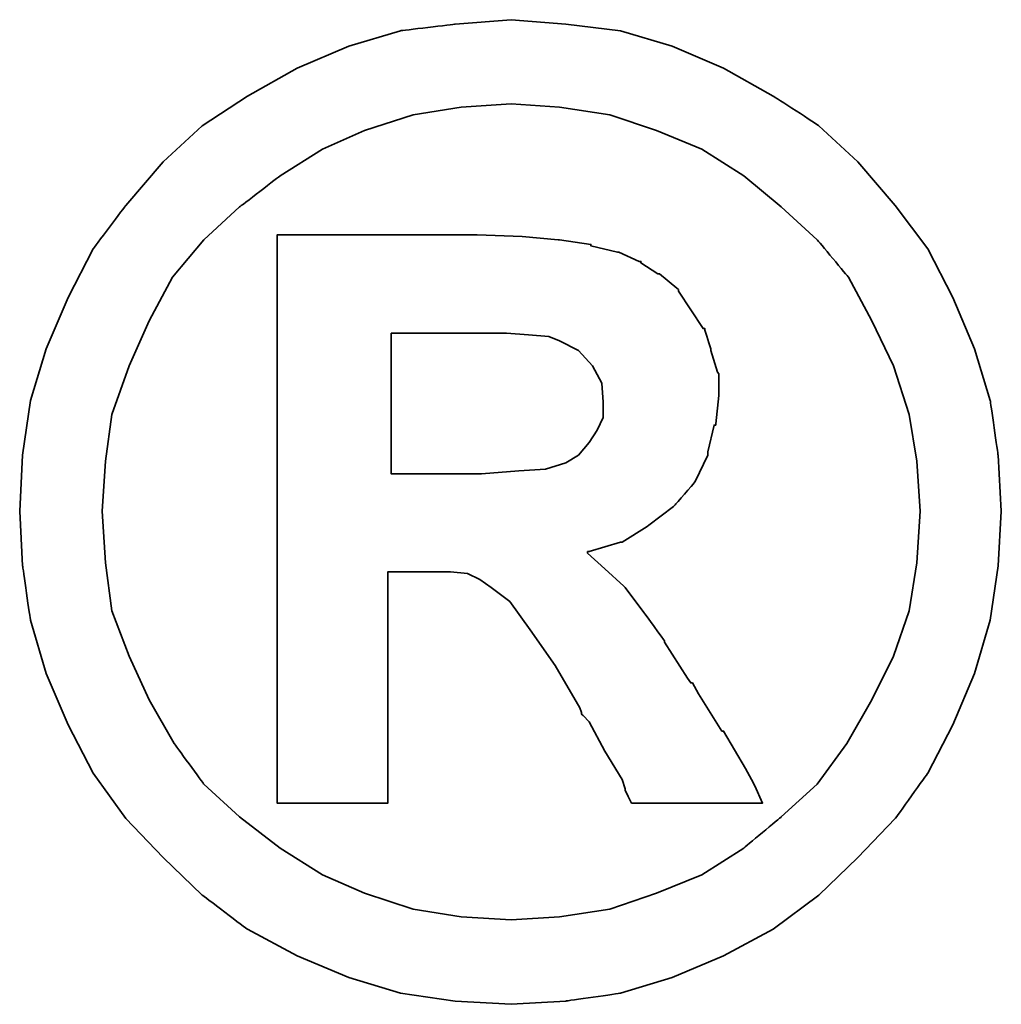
# Model space of a CAD drawing. Header units: millimetres. Extents: x 443 to 3685, y -1599 to 860.
# Tile 454 of 610: x 2817.25 to 2818.92, y -907.95 to -906.26. Entities that reach past the tile are written whole.
import ezdxf

# ---------------------------------------------------------------- set-up
doc = ezdxf.new("R2010")
doc.units = ezdxf.units.MM
doc.layers.add('DIM', color=4, linetype='CONTINUOUS')
doc.layers.add('layer 1', color=7, linetype='CONTINUOUS')

# ---------------------------------------------------------------- blocks, each defined once
blk = doc.blocks.new('TBI MOTION logo(完整正式版)')
at = {"layer": 'layer 1', "color": 22, "lineweight": 35}
for points, knots in [([(81.20634, 4.98624), (81.20634, 4.98624), (81.18649, 5.32862), (81.18649, 5.32862), (81.18649, 5.32862), (81.18649, 5.32862), (81.13886, 5.66206), (81.13886, 5.66206), (81.13886, 5.66206), (81.13886, 5.66206), (81.04359, 5.97764), (81.04359, 5.97764), (81.04359, 5.97764), (81.04359, 5.97764), (80.91061, 6.29124), (80.91061, 6.29124), (80.91061, 6.29124), (80.91061, 6.29124), (80.75778, 6.58697), (80.75778, 6.58697), (80.75778, 6.58697), (80.75778, 6.58697), (80.5593, 6.85294), (80.5593, 6.85294), (80.5593, 6.85294), (80.5593, 6.85294), (80.33105, 7.1189), (80.33105, 7.1189), (80.33105, 7.1189), (80.33105, 7.1189), (80.09287, 7.33921), (80.09287, 7.33921), (80.09287, 7.33921), (80.09287, 7.33921), (79.815, 7.51982), (79.815, 7.51982), (79.815, 7.51982), (79.815, 7.51982), (79.51133, 7.69051), (79.51133, 7.69051), (79.51133, 7.69051), (79.51133, 7.69051), (79.19773, 7.8235), (79.19773, 7.8235), (79.19773, 7.8235), (79.19773, 7.8235), (78.88215, 7.91877), (78.88215, 7.91877), (78.88215, 7.91877), (78.88215, 7.91877), (78.54871, 7.95846), (78.54871, 7.95846), (78.54871, 7.95846), (78.54871, 7.95846), (78.21526, 7.98625), (78.21526, 7.98625), (78.21526, 7.98625), (78.21526, 7.98625), (77.87388, 7.95846), (77.87388, 7.95846), (77.87388, 7.95846), (77.87388, 7.95846), (77.54044, 7.91877), (77.54044, 7.91877), (77.54044, 7.91877), (77.54044, 7.91877), (77.22485, 7.8235), (77.22485, 7.8235), (77.22485, 7.8235), (77.22485, 7.8235), (76.91027, 7.69051), (76.91027, 7.69051), (76.91027, 7.69051), (76.91027, 7.69051), (76.6056, 7.51982), (76.6056, 7.51982), (76.6056, 7.51982), (76.6056, 7.51982), (76.32972, 7.33921), (76.32972, 7.33921), (76.32972, 7.33921), (76.32972, 7.33921), (76.09154, 7.1189), (76.09154, 7.1189), (76.09154, 7.1189), (76.09154, 7.1189), (75.86329, 6.85294), (75.86329, 6.85294), (75.86329, 6.85294), (75.86329, 6.85294), (75.66382, 6.58697), (75.66382, 6.58697), (75.66382, 6.58697), (75.66382, 6.58697), (75.51099, 6.29124), (75.51099, 6.29124), (75.51099, 6.29124), (75.51099, 6.29124), (75.37702, 5.97764), (75.37702, 5.97764), (75.37702, 5.97764), (75.37702, 5.97764), (75.28175, 5.66206), (75.28175, 5.66206), (75.28175, 5.66206), (75.28175, 5.66206), (75.23411, 5.32862), (75.23411, 5.32862), (75.23411, 5.32862), (75.23411, 5.32862), (75.21625, 4.98624), (75.21625, 4.98624), (75.21625, 4.98624), (75.21625, 4.98624), (75.23411, 4.6528), (75.23411, 4.6528), (75.23411, 4.6528), (75.23411, 4.6528), (75.28175, 4.32035), (75.28175, 4.32035), (75.28175, 4.32035), (75.28175, 4.32035), (75.37702, 3.99583), (75.37702, 3.99583), (75.37702, 3.99583), (75.37702, 3.99583), (75.51099, 3.68224), (75.51099, 3.68224), (75.51099, 3.68224), (75.51099, 3.68224), (75.66382, 3.38749), (75.66382, 3.38749), (75.66382, 3.38749), (75.66382, 3.38749), (75.86329, 3.10963), (75.86329, 3.10963), (75.86329, 3.10963), (75.86329, 3.10963), (76.09154, 2.87145), (76.09154, 2.87145), (76.09154, 2.87145), (76.09154, 2.87145), (76.32972, 2.6432), (76.32972, 2.6432), (76.32972, 2.6432), (76.32972, 2.6432), (76.6056, 2.43381), (76.6056, 2.43381), (76.6056, 2.43381), (76.6056, 2.43381), (76.91027, 2.27205), (76.91027, 2.27205), (76.91027, 2.27205), (76.91027, 2.27205), (77.22485, 2.13906), (77.22485, 2.13906), (77.22485, 2.13906), (77.22485, 2.13906), (77.54044, 2.0438), (77.54044, 2.0438), (77.54044, 2.0438), (77.54044, 2.0438), (77.87388, 1.99616), (77.87388, 1.99616), (77.87388, 1.99616), (77.87388, 1.99616), (78.21526, 1.97631), (78.21526, 1.97631), (78.21526, 1.97631), (78.21526, 1.97631), (78.54871, 1.99616), (78.54871, 1.99616), (78.54871, 1.99616), (78.54871, 1.99616), (78.88215, 2.0438), (78.88215, 2.0438), (78.88215, 2.0438), (78.88215, 2.0438), (79.19773, 2.13906), (79.19773, 2.13906), (79.19773, 2.13906), (79.19773, 2.13906), (79.51133, 2.27205), (79.51133, 2.27205), (79.51133, 2.27205), (79.51133, 2.27205), (79.815, 2.43381), (79.815, 2.43381), (79.815, 2.43381), (79.815, 2.43381), (80.09287, 2.6432), (80.09287, 2.6432), (80.09287, 2.6432), (80.09287, 2.6432), (80.33105, 2.87145), (80.33105, 2.87145), (80.33105, 2.87145), (80.33105, 2.87145), (80.5593, 3.10963), (80.5593, 3.10963), (80.5593, 3.10963), (80.5593, 3.10963), (80.75778, 3.38749), (80.75778, 3.38749), (80.75778, 3.38749), (80.75778, 3.38749), (80.91061, 3.68224), (80.91061, 3.68224), (80.91061, 3.68224), (80.91061, 3.68224), (81.04359, 3.99583), (81.04359, 3.99583), (81.04359, 3.99583), (81.04359, 3.99583), (81.13886, 4.32035), (81.13886, 4.32035), (81.13886, 4.32035), (81.13886, 4.32035), (81.18649, 4.6528), (81.18649, 4.6528), (81.18649, 4.6528), (81.18649, 4.6528), (81.20634, 4.98624), (81.20634, 4.98624)], [0, 0, 0, 0, 0.0178571, 0.0178571, 0.0178571, 0.0178572, 0.0357143, 0.0357143, 0.0357143, 0.0357143, 0.0535714, 0.0535714, 0.0535714, 0.0535714, 0.0714286, 0.0714286, 0.0714286, 0.0714286, 0.0892857, 0.0892857, 0.0892857, 0.0892857, 0.1071429, 0.1071429, 0.1071429, 0.1071429, 0.125, 0.125, 0.125, 0.125, 0.1428571, 0.1428571, 0.1428571, 0.1428572, 0.1607143, 0.1607143, 0.1607143, 0.1607143, 0.1785714, 0.1785714, 0.1785714, 0.1785714, 0.1964286, 0.1964286, 0.1964286, 0.1964286, 0.2142857, 0.2142857, 0.2142857, 0.2142857, 0.2321429, 0.2321429, 0.2321429, 0.2321429, 0.25, 0.25, 0.25, 0.25, 0.2678571, 0.2678571, 0.2678571, 0.2678572, 0.2857143, 0.2857143, 0.2857143, 0.2857143, 0.3035714, 0.3035714, 0.3035714, 0.3035714, 0.3214286, 0.3214286, 0.3214286, 0.3214286, 0.3392857, 0.3392857, 0.3392857, 0.3392857, 0.3571429, 0.3571429, 0.3571429, 0.3571429, 0.375, 0.375, 0.375, 0.375, 0.3928571, 0.3928571, 0.3928571, 0.3928572, 0.4107143, 0.4107143, 0.4107143, 0.4107143, 0.4285714, 0.4285714, 0.4285714, 0.4285714, 0.4464286, 0.4464286, 0.4464286, 0.4464286, 0.4642857, 0.4642857, 0.4642857, 0.4642857, 0.4821429, 0.4821429, 0.4821429, 0.4821429, 0.5, 0.5, 0.5, 0.5, 0.5178571, 0.5178571, 0.5178571, 0.5178572, 0.5357143, 0.5357143, 0.5357143, 0.5357143, 0.5535714, 0.5535714, 0.5535714, 0.5535714, 0.5714286, 0.5714286, 0.5714286, 0.5714286, 0.5892857, 0.5892857, 0.5892857, 0.5892857, 0.6071429, 0.6071429, 0.6071429, 0.6071429, 0.625, 0.625, 0.625, 0.625, 0.6428571, 0.6428571, 0.6428571, 0.6428572, 0.6607143, 0.6607143, 0.6607143, 0.6607143, 0.6785714, 0.6785714, 0.6785714, 0.6785714, 0.6964286, 0.6964286, 0.6964286, 0.6964286, 0.7142857, 0.7142857, 0.7142857, 0.7142857, 0.7321429, 0.7321429, 0.7321429, 0.7321429, 0.75, 0.75, 0.75, 0.75, 0.7678571, 0.7678571, 0.7678571, 0.7678572, 0.7857143, 0.7857143, 0.7857143, 0.7857143, 0.8035714, 0.8035714, 0.8035714, 0.8035714, 0.8214286, 0.8214286, 0.8214286, 0.8214286, 0.8392857, 0.8392857, 0.8392857, 0.8392857, 0.8571429, 0.8571429, 0.8571429, 0.8571429, 0.875, 0.875, 0.875, 0.875, 0.8928571, 0.8928571, 0.8928571, 0.8928572, 0.9107143, 0.9107143, 0.9107143, 0.9107143, 0.9285714, 0.9285714, 0.9285714, 0.9285714, 0.9464286, 0.9464286, 0.9464286, 0.9464286, 0.9642857, 0.9642857, 0.9642857, 0.9642857, 0.9821429, 0.9821429, 0.9821429, 0.9821429, 1, 1, 1, 1]), ([(80.71014, 4.98624), (80.71014, 4.98624), (80.69129, 5.29091), (80.69129, 5.29091), (80.69129, 5.29091), (80.69129, 5.29091), (80.64464, 5.57672), (80.64464, 5.57672), (80.64464, 5.57672), (80.64464, 5.57672), (80.54937, 5.87245), (80.54937, 5.87245), (80.54937, 5.87245), (80.54937, 5.87245), (80.41639, 6.14833), (80.41639, 6.14833), (80.41639, 6.14833), (80.41639, 6.14833), (80.27349, 6.41429), (80.27349, 6.41429), (80.27349, 6.41429), (80.27349, 6.41429), (80.08295, 6.64255), (80.08295, 6.64255), (80.08295, 6.64255), (80.08295, 6.64255), (79.86264, 6.84301), (79.86264, 6.84301), (79.86264, 6.84301), (79.86264, 6.84301), (79.63439, 7.03355), (79.63439, 7.03355), (79.63439, 7.03355), (79.63439, 7.03355), (79.37835, 7.1963), (79.37835, 7.1963), (79.37835, 7.1963), (79.37835, 7.1963), (79.10246, 7.30944), (79.10246, 7.30944), (79.10246, 7.30944), (79.10246, 7.30944), (78.81665, 7.40471), (78.81665, 7.40471), (78.81665, 7.40471), (78.81665, 7.40471), (78.511, 7.45234), (78.511, 7.45234), (78.511, 7.45234), (78.511, 7.45234), (78.21526, 7.47219), (78.21526, 7.47219), (78.21526, 7.47219), (78.21526, 7.47219), (77.9106, 7.45234), (77.9106, 7.45234), (77.9106, 7.45234), (77.9106, 7.45234), (77.61685, 7.40471), (77.61685, 7.40471), (77.61685, 7.40471), (77.61685, 7.40471), (77.32012, 7.30944), (77.32012, 7.30944), (77.32012, 7.30944), (77.32012, 7.30944), (77.06309, 7.1963), (77.06309, 7.1963), (77.06309, 7.1963), (77.06309, 7.1963), (76.80606, 7.03355), (76.80606, 7.03355), (76.80606, 7.03355), (76.80606, 7.03355), (76.55797, 6.84301), (76.55797, 6.84301), (76.55797, 6.84301), (76.55797, 6.84301), (76.34063, 6.64255), (76.34063, 6.64255), (76.34063, 6.64255), (76.34063, 6.64255), (76.1491, 6.41429), (76.1491, 6.41429), (76.1491, 6.41429), (76.1491, 6.41429), (76.0062, 6.14833), (76.0062, 6.14833), (76.0062, 6.14833), (76.0062, 6.14833), (75.88314, 5.87245), (75.88314, 5.87245), (75.88314, 5.87245), (75.88314, 5.87245), (75.77794, 5.57672), (75.77794, 5.57672), (75.77794, 5.57672), (75.77794, 5.57672), (75.73924, 5.29091), (75.73924, 5.29091), (75.73924, 5.29091), (75.73924, 5.29091), (75.72039, 4.98624), (75.72039, 4.98624), (75.72039, 4.98624), (75.72039, 4.98624), (75.73924, 4.67165), (75.73924, 4.67165), (75.73924, 4.67165), (75.73924, 4.67165), (75.77794, 4.37791), (75.77794, 4.37791), (75.77794, 4.37791), (75.77794, 4.37791), (75.88314, 4.10102), (75.88314, 4.10102), (75.88314, 4.10102), (75.88314, 4.10102), (76.0062, 3.83407), (76.0062, 3.83407), (76.0062, 3.83407), (76.0062, 3.83407), (76.15902, 3.56811), (76.15902, 3.56811), (76.15902, 3.56811), (76.15902, 3.56811), (76.34063, 3.32001), (76.34063, 3.32001), (76.34063, 3.32001), (76.34063, 3.32001), (76.55797, 3.11955), (76.55797, 3.11955), (76.55797, 3.11955), (76.55797, 3.11955), (76.80606, 2.92901), (76.80606, 2.92901), (76.80606, 2.92901), (76.80606, 2.92901), (77.06309, 2.76725), (77.06309, 2.76725), (77.06309, 2.76725), (77.06309, 2.76725), (77.32012, 2.65412), (77.32012, 2.65412), (77.32012, 2.65412), (77.32012, 2.65412), (77.61685, 2.55786), (77.61685, 2.55786), (77.61685, 2.55786), (77.61685, 2.55786), (77.9106, 2.51022), (77.9106, 2.51022), (77.9106, 2.51022), (77.9106, 2.51022), (78.21526, 2.49137), (78.21526, 2.49137), (78.21526, 2.49137), (78.21526, 2.49137), (78.511, 2.51022), (78.511, 2.51022), (78.511, 2.51022), (78.511, 2.51022), (78.81665, 2.55786), (78.81665, 2.55786), (78.81665, 2.55786), (78.81665, 2.55786), (79.10246, 2.65412), (79.10246, 2.65412), (79.10246, 2.65412), (79.10246, 2.65412), (79.37835, 2.76725), (79.37835, 2.76725), (79.37835, 2.76725), (79.37835, 2.76725), (79.63439, 2.92901), (79.63439, 2.92901), (79.63439, 2.92901), (79.63439, 2.92901), (79.86264, 3.11955), (79.86264, 3.11955), (79.86264, 3.11955), (79.86264, 3.11955), (80.08295, 3.32001), (80.08295, 3.32001), (80.08295, 3.32001), (80.08295, 3.32001), (80.26356, 3.56811), (80.26356, 3.56811), (80.26356, 3.56811), (80.26356, 3.56811), (80.41639, 3.83407), (80.41639, 3.83407), (80.41639, 3.83407), (80.41639, 3.83407), (80.54937, 4.10102), (80.54937, 4.10102), (80.54937, 4.10102), (80.54937, 4.10102), (80.64464, 4.37791), (80.64464, 4.37791), (80.64464, 4.37791), (80.64464, 4.37791), (80.69129, 4.67165), (80.69129, 4.67165), (80.69129, 4.67165), (80.69129, 4.67165), (80.71014, 4.98624), (80.71014, 4.98624)], [0, 0, 0, 0, 0.0192308, 0.0192308, 0.0192308, 0.0192308, 0.0384615, 0.0384615, 0.0384615, 0.0384615, 0.0576923, 0.0576923, 0.0576923, 0.0576923, 0.0769231, 0.0769231, 0.0769231, 0.0769231, 0.0961538, 0.0961538, 0.0961538, 0.0961539, 0.1153846, 0.1153846, 0.1153846, 0.1153846, 0.1346154, 0.1346154, 0.1346154, 0.1346154, 0.1538462, 0.1538462, 0.1538462, 0.1538462, 0.1730769, 0.1730769, 0.1730769, 0.1730769, 0.1923077, 0.1923077, 0.1923077, 0.1923077, 0.2115385, 0.2115385, 0.2115385, 0.2115385, 0.2307692, 0.2307692, 0.2307692, 0.2307692, 0.25, 0.25, 0.25, 0.25, 0.2692308, 0.2692308, 0.2692308, 0.2692308, 0.2884615, 0.2884615, 0.2884615, 0.2884615, 0.3076923, 0.3076923, 0.3076923, 0.3076923, 0.3269231, 0.3269231, 0.3269231, 0.3269231, 0.3461538, 0.3461538, 0.3461538, 0.3461539, 0.3653846, 0.3653846, 0.3653846, 0.3653846, 0.3846154, 0.3846154, 0.3846154, 0.3846154, 0.4038462, 0.4038462, 0.4038462, 0.4038462, 0.4230769, 0.4230769, 0.4230769, 0.4230769, 0.4423077, 0.4423077, 0.4423077, 0.4423077, 0.4615385, 0.4615385, 0.4615385, 0.4615385, 0.4807692, 0.4807692, 0.4807692, 0.4807692, 0.5, 0.5, 0.5, 0.5, 0.5192308, 0.5192308, 0.5192308, 0.5192308, 0.5384615, 0.5384615, 0.5384615, 0.5384615, 0.5576923, 0.5576923, 0.5576923, 0.5576923, 0.5769231, 0.5769231, 0.5769231, 0.5769231, 0.5961538, 0.5961538, 0.5961538, 0.5961539, 0.6153846, 0.6153846, 0.6153846, 0.6153846, 0.6346154, 0.6346154, 0.6346154, 0.6346154, 0.6538462, 0.6538462, 0.6538462, 0.6538462, 0.6730769, 0.6730769, 0.6730769, 0.6730769, 0.6923077, 0.6923077, 0.6923077, 0.6923077, 0.7115385, 0.7115385, 0.7115385, 0.7115385, 0.7307692, 0.7307692, 0.7307692, 0.7307692, 0.75, 0.75, 0.75, 0.75, 0.7692308, 0.7692308, 0.7692308, 0.7692308, 0.7884615, 0.7884615, 0.7884615, 0.7884615, 0.8076923, 0.8076923, 0.8076923, 0.8076923, 0.8269231, 0.8269231, 0.8269231, 0.8269231, 0.8461538, 0.8461538, 0.8461538, 0.8461539, 0.8653846, 0.8653846, 0.8653846, 0.8653846, 0.8846154, 0.8846154, 0.8846154, 0.8846154, 0.9038462, 0.9038462, 0.9038462, 0.9038462, 0.9230769, 0.9230769, 0.9230769, 0.9230769, 0.9423077, 0.9423077, 0.9423077, 0.9423077, 0.9615385, 0.9615385, 0.9615385, 0.9615385, 0.9807692, 0.9807692, 0.9807692, 0.9807692, 1, 1, 1, 1]), ([(76.78721, 3.2823), (76.78721, 3.2823), (76.78721, 3.32001), (76.78721, 3.32001), (76.78721, 3.32001), (76.78721, 3.32001), (76.78721, 3.42422), (76.78721, 3.42422), (76.78721, 3.42422), (76.78721, 3.42422), (76.78721, 3.59689), (76.78721, 3.59689), (76.78721, 3.59689), (76.78721, 3.59689), (76.78721, 3.80529), (76.78721, 3.80529), (76.78721, 3.80529), (76.78721, 3.80529), (76.78721, 4.0524), (76.78721, 4.0524), (76.78721, 4.0524), (76.78721, 4.0524), (76.78721, 4.32035), (76.78721, 4.32035), (76.78721, 4.32035), (76.78721, 4.32035), (76.78721, 4.92868), (76.78721, 4.92868), (76.78721, 4.92868), (76.78721, 4.92868), (76.78721, 5.53801), (76.78721, 5.53801), (76.78721, 5.53801), (76.78721, 5.53801), (76.78721, 5.82482), (76.78721, 5.82482), (76.78721, 5.82482), (76.78721, 5.82482), (76.78721, 6.07291), (76.78721, 6.07291), (76.78721, 6.07291), (76.78721, 6.07291), (76.78721, 6.30017), (76.78721, 6.30017), (76.78721, 6.30017), (76.78721, 6.30017), (76.78721, 6.45399), (76.78721, 6.45399), (76.78721, 6.45399), (76.78721, 6.45399), (76.78721, 6.5572), (76.78721, 6.5572), (76.78721, 6.5572), (76.78721, 6.5572), (76.78721, 6.59689), (76.78721, 6.59689), (76.78721, 6.59689), (76.78721, 6.59689), (76.78721, 6.67232), (76.78721, 6.67232), (76.78721, 6.67232), (76.78721, 6.67232), (76.8537, 6.67232), (76.8537, 6.67232), (76.8537, 6.67232), (76.8537, 6.67232), (76.87355, 6.67232), (76.87355, 6.67232), (76.87355, 6.67232), (76.87355, 6.67232), (76.91027, 6.67232), (76.91027, 6.67232), (76.91027, 6.67232), (76.91027, 6.67232), (77.04424, 6.67232), (77.04424, 6.67232), (77.04424, 6.67232), (77.04424, 6.67232), (77.22485, 6.67232), (77.22485, 6.67232), (77.22485, 6.67232), (77.22485, 6.67232), (77.43524, 6.67232), (77.43524, 6.67232), (77.43524, 6.67232), (77.43524, 6.67232), (77.65357, 6.67232), (77.65357, 6.67232), (77.65357, 6.67232), (77.65357, 6.67232), (77.82625, 6.67232), (77.82625, 6.67232), (77.82625, 6.67232), (77.82625, 6.67232), (77.94037, 6.67232), (77.94037, 6.67232), (77.94037, 6.67232), (77.94037, 6.67232), (77.97709, 6.67232), (77.97709, 6.67232), (77.97709, 6.67232), (77.97709, 6.67232), (77.99694, 6.67232), (77.99694, 6.67232), (77.99694, 6.67232), (77.99694, 6.67232), (78.00686, 6.67232), (78.00686, 6.67232), (78.00686, 6.67232), (78.00686, 6.67232), (78.28275, 6.6624), (78.28275, 6.6624), (78.28275, 6.6624), (78.28275, 6.6624), (78.50107, 6.64255), (78.50107, 6.64255), (78.50107, 6.64255), (78.50107, 6.64255), (78.511, 6.64255), (78.511, 6.64255), (78.511, 6.64255), (78.511, 6.64255), (78.70154, 6.61476), (78.70154, 6.61476), (78.70154, 6.61476), (78.70154, 6.61476), (78.70154, 6.60483), (78.70154, 6.60483), (78.70154, 6.60483), (78.70154, 6.60483), (78.86429, 6.56713), (78.86429, 6.56713), (78.86429, 6.56713), (78.86429, 6.56713), (78.87223, 6.56713), (78.87223, 6.56713), (78.87223, 6.56713), (78.87223, 6.56713), (78.99727, 6.51056), (78.99727, 6.51056), (78.99727, 6.51056), (78.99727, 6.51056), (79.00719, 6.51056), (79.00719, 6.51056), (79.00719, 6.51056), (79.00719, 6.51056), (79.00719, 6.50162), (79.00719, 6.50162), (79.00719, 6.50162), (79.00719, 6.50162), (79.1104, 6.43415), (79.1104, 6.43415), (79.1104, 6.43415), (79.1104, 6.43415), (79.12132, 6.43415), (79.12132, 6.43415), (79.12132, 6.43415), (79.12132, 6.43415), (79.22552, 6.34781), (79.22552, 6.34781), (79.22552, 6.34781), (79.22552, 6.34781), (79.23544, 6.33888), (79.23544, 6.33888), (79.23544, 6.33888), (79.23544, 6.33888), (79.23544, 6.32895), (79.23544, 6.32895), (79.23544, 6.32895), (79.23544, 6.32895), (79.31087, 6.21483), (79.31087, 6.21483), (79.31087, 6.21483), (79.31087, 6.21483), (79.38629, 6.1007), (79.38629, 6.1007), (79.38629, 6.1007), (79.38629, 6.1007), (79.3972, 6.1007), (79.3972, 6.1007), (79.3972, 6.1007), (79.3972, 6.1007), (79.3972, 6.09078), (79.3972, 6.09078), (79.3972, 6.09078), (79.3972, 6.09078), (79.43392, 5.97764), (79.43392, 5.97764), (79.43392, 5.97764), (79.43392, 5.97764), (79.43392, 5.96772), (79.43392, 5.96772), (79.43392, 5.96772), (79.43392, 5.96772), (79.47362, 5.83474), (79.47362, 5.83474), (79.47362, 5.83474), (79.47362, 5.83474), (79.48156, 5.82482), (79.48156, 5.82482), (79.48156, 5.82482), (79.48156, 5.82482), (79.48156, 5.69977), (79.48156, 5.69977), (79.48156, 5.69977), (79.48156, 5.69977), (79.48156, 5.69183), (79.48156, 5.69183), (79.48156, 5.69183), (79.48156, 5.69183), (79.4637, 5.51915), (79.4637, 5.51915), (79.4637, 5.51915), (79.4637, 5.51915), (79.4637, 5.51122), (79.4637, 5.51122), (79.4637, 5.51122), (79.4637, 5.51122), (79.45377, 5.51122), (79.45377, 5.51122), (79.45377, 5.51122), (79.45377, 5.51122), (79.41507, 5.34847), (79.41507, 5.34847), (79.41507, 5.34847), (79.41507, 5.34847), (79.41507, 5.33854), (79.41507, 5.33854), (79.41507, 5.33854), (79.41507, 5.33854), (79.41507, 5.32862), (79.41507, 5.32862), (79.41507, 5.32862), (79.41507, 5.32862), (79.33865, 5.16785), (79.33865, 5.16785), (79.33865, 5.16785), (79.33865, 5.16785), (79.33071, 5.15693), (79.33071, 5.15693), (79.33071, 5.15693), (79.33071, 5.15693), (79.2156, 5.02495), (79.2156, 5.02495), (79.2156, 5.02495), (79.2156, 5.02495), (79.20567, 5.01502), (79.20567, 5.01502), (79.20567, 5.01502), (79.20567, 5.01502), (79.05483, 4.89991), (79.05483, 4.89991), (79.05483, 4.89991), (79.05483, 4.89991), (79.04491, 4.89197), (79.04491, 4.89197), (79.04491, 4.89197), (79.04491, 4.89197), (78.89208, 4.7967), (78.89208, 4.7967), (78.89208, 4.7967), (78.89208, 4.7967), (78.88215, 4.7967), (78.88215, 4.7967), (78.88215, 4.7967), (78.88215, 4.7967), (78.69161, 4.73913), (78.69161, 4.73913), (78.69161, 4.73913), (78.69161, 4.73913), (78.68169, 4.73913), (78.68169, 4.73913), (78.68169, 4.73913), (78.68169, 4.73913), (78.68169, 4.72921), (78.68169, 4.72921), (78.68169, 4.72921), (78.68169, 4.72921), (78.78688, 4.63394), (78.78688, 4.63394), (78.78688, 4.63394), (78.78688, 4.63394), (78.902, 4.52875), (78.902, 4.52875), (78.902, 4.52875), (78.902, 4.52875), (78.91093, 4.52081), (78.91093, 4.52081), (78.91093, 4.52081), (78.91093, 4.52081), (79.02506, 4.36798), (79.02506, 4.36798), (79.02506, 4.36798), (79.02506, 4.36798), (79.1501, 4.1953), (79.1501, 4.1953), (79.1501, 4.1953), (79.1501, 4.1953), (79.1501, 4.18736), (79.1501, 4.18736), (79.1501, 4.18736), (79.1501, 4.18736), (79.29201, 3.96705), (79.29201, 3.96705), (79.29201, 3.96705), (79.29201, 3.96705), (79.31087, 3.93828), (79.31087, 3.93828), (79.31087, 3.93828), (79.31087, 3.93828), (79.32079, 3.93828), (79.32079, 3.93828), (79.32079, 3.93828), (79.32079, 3.93828), (79.3585, 3.87178), (79.3585, 3.87178), (79.3585, 3.87178), (79.3585, 3.87178), (79.50141, 3.64353), (79.50141, 3.64353), (79.50141, 3.64353), (79.50141, 3.64353), (79.51133, 3.64353), (79.51133, 3.64353), (79.51133, 3.64353), (79.51133, 3.64353), (79.64431, 3.41528), (79.64431, 3.41528), (79.64431, 3.41528), (79.64431, 3.41528), (79.68202, 3.3478), (79.68202, 3.3478), (79.68202, 3.3478), (79.68202, 3.3478), (79.70187, 3.31009), (79.70187, 3.31009), (79.70187, 3.31009), (79.70187, 3.31009), (79.7495, 3.2049), (79.7495, 3.2049), (79.7495, 3.2049), (79.7495, 3.2049), (79.64431, 3.2049), (79.64431, 3.2049), (79.64431, 3.2049), (79.64431, 3.2049), (79.62546, 3.2049), (79.62546, 3.2049), (79.62546, 3.2049), (79.62546, 3.2049), (79.53912, 3.2049), (79.53912, 3.2049), (79.53912, 3.2049), (79.53912, 3.2049), (79.31087, 3.2049), (79.31087, 3.2049), (79.31087, 3.2049), (79.31087, 3.2049), (79.08262, 3.2049), (79.08262, 3.2049), (79.08262, 3.2049), (79.08262, 3.2049), (79.00719, 3.2049), (79.00719, 3.2049), (79.00719, 3.2049), (79.00719, 3.2049), (78.98735, 3.2049), (78.98735, 3.2049), (78.98735, 3.2049), (78.98735, 3.2049), (78.94964, 3.2049), (78.94964, 3.2049), (78.94964, 3.2049), (78.94964, 3.2049), (78.92979, 3.24459), (78.92979, 3.24459), (78.92979, 3.24459), (78.92979, 3.24459), (78.91093, 3.2823), (78.91093, 3.2823), (78.91093, 3.2823), (78.91093, 3.2823), (78.91093, 3.29223), (78.91093, 3.29223), (78.91093, 3.29223), (78.91093, 3.29223), (78.89208, 3.3478), (78.89208, 3.3478), (78.89208, 3.3478), (78.89208, 3.3478), (78.78688, 3.52048), (78.78688, 3.52048), (78.78688, 3.52048), (78.78688, 3.52048), (78.69161, 3.7001), (78.69161, 3.7001), (78.69161, 3.7001), (78.69161, 3.7001), (78.6539, 3.7388), (78.6539, 3.7388), (78.6539, 3.7388), (78.6539, 3.7388), (78.64398, 3.74873), (78.64398, 3.74873), (78.64398, 3.74873), (78.64398, 3.74873), (78.64398, 3.75766), (78.64398, 3.75766), (78.64398, 3.75766), (78.64398, 3.75766), (78.63405, 3.78644), (78.63405, 3.78644), (78.63405, 3.78644), (78.63405, 3.78644), (78.48321, 4.04347), (78.48321, 4.04347), (78.48321, 4.04347), (78.48321, 4.04347), (78.33038, 4.2618), (78.33038, 4.2618), (78.33038, 4.2618), (78.33038, 4.2618), (78.20732, 4.43447), (78.20732, 4.43447), (78.20732, 4.43447), (78.20732, 4.43447), (78.09221, 4.52081), (78.09221, 4.52081), (78.09221, 4.52081), (78.09221, 4.52081), (78.02472, 4.56845), (78.02472, 4.56845), (78.02472, 4.56845), (78.02472, 4.56845), (77.9493, 4.60616), (77.9493, 4.60616), (77.9493, 4.60616), (77.9493, 4.60616), (77.8451, 4.61608), (77.8451, 4.61608), (77.8451, 4.61608), (77.8451, 4.61608), (77.71113, 4.61608), (77.71113, 4.61608), (77.71113, 4.61608), (77.71113, 4.61608), (77.69128, 4.61608), (77.69128, 4.61608), (77.69128, 4.61608), (77.69128, 4.61608), (77.67342, 4.61608), (77.67342, 4.61608), (77.67342, 4.61608), (77.67342, 4.61608), (77.5583, 4.61608), (77.5583, 4.61608), (77.5583, 4.61608), (77.5583, 4.61608), (77.46303, 4.61608), (77.46303, 4.61608), (77.46303, 4.61608), (77.46303, 4.61608), (77.46303, 4.54761), (77.46303, 4.54761), (77.46303, 4.54761), (77.46303, 4.54761), (77.46303, 4.47318), (77.46303, 4.47318), (77.46303, 4.47318), (77.46303, 4.47318), (77.46303, 4.24294), (77.46303, 4.24294), (77.46303, 4.24294), (77.46303, 4.24294), (77.46303, 3.99583), (77.46303, 3.99583), (77.46303, 3.99583), (77.46303, 3.99583), (77.46303, 3.72888), (77.46303, 3.72888), (77.46303, 3.72888), (77.46303, 3.72888), (77.46303, 3.51055), (77.46303, 3.51055), (77.46303, 3.51055), (77.46303, 3.51055), (77.46303, 3.42422), (77.46303, 3.42422), (77.46303, 3.42422), (77.46303, 3.42422), (77.46303, 3.35773), (77.46303, 3.35773), (77.46303, 3.35773), (77.46303, 3.35773), (77.46303, 3.30017), (77.46303, 3.30017), (77.46303, 3.30017), (77.46303, 3.30017), (77.46303, 3.2823), (77.46303, 3.2823), (77.46303, 3.2823), (77.46303, 3.2823), (77.46303, 3.2049), (77.46303, 3.2049), (77.46303, 3.2049), (77.46303, 3.2049), (77.39753, 3.2049), (77.39753, 3.2049), (77.39753, 3.2049), (77.39753, 3.2049), (77.37768, 3.2049), (77.37768, 3.2049), (77.37768, 3.2049), (77.37768, 3.2049), (77.32012, 3.2049), (77.32012, 3.2049), (77.32012, 3.2049), (77.32012, 3.2049), (77.12165, 3.2049), (77.12165, 3.2049), (77.12165, 3.2049), (77.12165, 3.2049), (76.94897, 3.2049), (76.94897, 3.2049), (76.94897, 3.2049), (76.94897, 3.2049), (76.8924, 3.2049), (76.8924, 3.2049), (76.8924, 3.2049), (76.8924, 3.2049), (76.8537, 3.2049), (76.8537, 3.2049), (76.8537, 3.2049), (76.8537, 3.2049), (76.78721, 3.2049), (76.78721, 3.2049), (76.78721, 3.2049), (76.78721, 3.2049), (76.78721, 3.2823), (76.78721, 3.2823)], [0, 0, 0, 0, 0.0074074, 0.0074074, 0.0074074, 0.0074074, 0.0148148, 0.0148148, 0.0148148, 0.0148148, 0.0222222, 0.0222222, 0.0222222, 0.0222222, 0.0296296, 0.0296296, 0.0296296, 0.0296296, 0.037037, 0.037037, 0.037037, 0.037037, 0.0444444, 0.0444444, 0.0444444, 0.0444445, 0.0518519, 0.0518519, 0.0518519, 0.0518519, 0.0592593, 0.0592593, 0.0592593, 0.0592593, 0.0666667, 0.0666667, 0.0666667, 0.0666667, 0.0740741, 0.0740741, 0.0740741, 0.0740741, 0.0814815, 0.0814815, 0.0814815, 0.0814815, 0.0888889, 0.0888889, 0.0888889, 0.0888889, 0.0962963, 0.0962963, 0.0962963, 0.0962963, 0.1037037, 0.1037037, 0.1037037, 0.1037037, 0.1111111, 0.1111111, 0.1111111, 0.1111111, 0.1185185, 0.1185185, 0.1185185, 0.1185185, 0.1259259, 0.1259259, 0.1259259, 0.1259259, 0.1333333, 0.1333333, 0.1333333, 0.1333333, 0.1407407, 0.1407407, 0.1407407, 0.1407408, 0.1481481, 0.1481481, 0.1481481, 0.1481482, 0.1555556, 0.1555556, 0.1555556, 0.1555556, 0.162963, 0.162963, 0.162963, 0.162963, 0.1703704, 0.1703704, 0.1703704, 0.1703704, 0.1777778, 0.1777778, 0.1777778, 0.1777778, 0.1851852, 0.1851852, 0.1851852, 0.1851852, 0.1925926, 0.1925926, 0.1925926, 0.1925926, 0.2, 0.2, 0.2, 0.2, 0.2074074, 0.2074074, 0.2074074, 0.2074074, 0.2148148, 0.2148148, 0.2148148, 0.2148148, 0.2222222, 0.2222222, 0.2222222, 0.2222222, 0.2296296, 0.2296296, 0.2296296, 0.2296296, 0.237037, 0.237037, 0.237037, 0.237037, 0.2444444, 0.2444444, 0.2444444, 0.2444445, 0.2518519, 0.2518519, 0.2518519, 0.2518519, 0.2592593, 0.2592593, 0.2592593, 0.2592593, 0.2666667, 0.2666667, 0.2666667, 0.2666667, 0.2740741, 0.2740741, 0.2740741, 0.2740741, 0.2814815, 0.2814815, 0.2814815, 0.2814815, 0.2888889, 0.2888889, 0.2888889, 0.2888889, 0.2962963, 0.2962963, 0.2962963, 0.2962963, 0.3037037, 0.3037037, 0.3037037, 0.3037037, 0.3111111, 0.3111111, 0.3111111, 0.3111111, 0.3185185, 0.3185185, 0.3185185, 0.3185185, 0.3259259, 0.3259259, 0.3259259, 0.3259259, 0.3333333, 0.3333333, 0.3333333, 0.3333333, 0.3407407, 0.3407407, 0.3407407, 0.3407408, 0.3481481, 0.3481481, 0.3481481, 0.3481482, 0.3555556, 0.3555556, 0.3555556, 0.3555556, 0.362963, 0.362963, 0.362963, 0.362963, 0.3703704, 0.3703704, 0.3703704, 0.3703704, 0.3777778, 0.3777778, 0.3777778, 0.3777778, 0.3851852, 0.3851852, 0.3851852, 0.3851852, 0.3925926, 0.3925926, 0.3925926, 0.3925926, 0.4, 0.4, 0.4, 0.4, 0.4074074, 0.4074074, 0.4074074, 0.4074074, 0.4148148, 0.4148148, 0.4148148, 0.4148148, 0.4222222, 0.4222222, 0.4222222, 0.4222222, 0.4296296, 0.4296296, 0.4296296, 0.4296296, 0.437037, 0.437037, 0.437037, 0.437037, 0.4444444, 0.4444444, 0.4444444, 0.4444445, 0.4518519, 0.4518519, 0.4518519, 0.4518519, 0.4592593, 0.4592593, 0.4592593, 0.4592593, 0.4666667, 0.4666667, 0.4666667, 0.4666667, 0.4740741, 0.4740741, 0.4740741, 0.4740741, 0.4814815, 0.4814815, 0.4814815, 0.4814815, 0.4888889, 0.4888889, 0.4888889, 0.4888889, 0.4962963, 0.4962963, 0.4962963, 0.4962963, 0.5037037, 0.5037037, 0.5037037, 0.5037037, 0.5111111, 0.5111111, 0.5111111, 0.5111111, 0.5185185, 0.5185185, 0.5185185, 0.5185185, 0.5259259, 0.5259259, 0.5259259, 0.5259259, 0.5333333, 0.5333333, 0.5333333, 0.5333333, 0.5407407, 0.5407407, 0.5407407, 0.5407408, 0.5481481, 0.5481481, 0.5481481, 0.5481482, 0.5555556, 0.5555556, 0.5555556, 0.5555556, 0.562963, 0.562963, 0.562963, 0.562963, 0.5703704, 0.5703704, 0.5703704, 0.5703704, 0.5777778, 0.5777778, 0.5777778, 0.5777778, 0.5851852, 0.5851852, 0.5851852, 0.5851852, 0.5925926, 0.5925926, 0.5925926, 0.5925926, 0.6, 0.6, 0.6, 0.6, 0.6074074, 0.6074074, 0.6074074, 0.6074074, 0.6148148, 0.6148148, 0.6148148, 0.6148148, 0.6222222, 0.6222222, 0.6222222, 0.6222222, 0.6296296, 0.6296296, 0.6296296, 0.6296296, 0.637037, 0.637037, 0.637037, 0.637037, 0.6444444, 0.6444444, 0.6444444, 0.6444445, 0.6518519, 0.6518519, 0.6518519, 0.6518519, 0.6592593, 0.6592593, 0.6592593, 0.6592593, 0.6666667, 0.6666667, 0.6666667, 0.6666667, 0.6740741, 0.6740741, 0.6740741, 0.6740741, 0.6814815, 0.6814815, 0.6814815, 0.6814815, 0.6888889, 0.6888889, 0.6888889, 0.6888889, 0.6962963, 0.6962963, 0.6962963, 0.6962963, 0.7037037, 0.7037037, 0.7037037, 0.7037037, 0.7111111, 0.7111111, 0.7111111, 0.7111111, 0.7185185, 0.7185185, 0.7185185, 0.7185185, 0.7259259, 0.7259259, 0.7259259, 0.7259259, 0.7333333, 0.7333333, 0.7333333, 0.7333333, 0.7407407, 0.7407407, 0.7407407, 0.7407408, 0.7481481, 0.7481481, 0.7481481, 0.7481482, 0.7555556, 0.7555556, 0.7555556, 0.7555556, 0.762963, 0.762963, 0.762963, 0.762963, 0.7703704, 0.7703704, 0.7703704, 0.7703704, 0.7777778, 0.7777778, 0.7777778, 0.7777778, 0.7851852, 0.7851852, 0.7851852, 0.7851852, 0.7925926, 0.7925926, 0.7925926, 0.7925926, 0.8, 0.8, 0.8, 0.8, 0.8074074, 0.8074074, 0.8074074, 0.8074074, 0.8148148, 0.8148148, 0.8148148, 0.8148148, 0.8222222, 0.8222222, 0.8222222, 0.8222222, 0.8296296, 0.8296296, 0.8296296, 0.8296296, 0.837037, 0.837037, 0.837037, 0.837037, 0.8444444, 0.8444444, 0.8444444, 0.8444445, 0.8518519, 0.8518519, 0.8518519, 0.8518519, 0.8592593, 0.8592593, 0.8592593, 0.8592593, 0.8666667, 0.8666667, 0.8666667, 0.8666667, 0.8740741, 0.8740741, 0.8740741, 0.8740741, 0.8814815, 0.8814815, 0.8814815, 0.8814815, 0.8888889, 0.8888889, 0.8888889, 0.8888889, 0.8962963, 0.8962963, 0.8962963, 0.8962963, 0.9037037, 0.9037037, 0.9037037, 0.9037037, 0.9111111, 0.9111111, 0.9111111, 0.9111111, 0.9185185, 0.9185185, 0.9185185, 0.9185185, 0.9259259, 0.9259259, 0.9259259, 0.9259259, 0.9333333, 0.9333333, 0.9333333, 0.9333333, 0.9407407, 0.9407407, 0.9407407, 0.9407408, 0.9481481, 0.9481481, 0.9481481, 0.9481482, 0.9555556, 0.9555556, 0.9555556, 0.9555556, 0.962963, 0.962963, 0.962963, 0.962963, 0.9703704, 0.9703704, 0.9703704, 0.9703704, 0.9777778, 0.9777778, 0.9777778, 0.9777778, 0.9851852, 0.9851852, 0.9851852, 0.9851852, 0.9925926, 0.9925926, 0.9925926, 0.9925926, 1, 1, 1, 1]), ([(77.48288, 6.07291), (77.48288, 6.07291), (77.48288, 5.99551), (77.48288, 5.99551), (77.48288, 5.99551), (77.48288, 5.99551), (77.48288, 5.82482), (77.48288, 5.82482), (77.48288, 5.82482), (77.48288, 5.82482), (77.48288, 5.63328), (77.48288, 5.63328), (77.48288, 5.63328), (77.48288, 5.63328), (77.48288, 5.46358), (77.48288, 5.46358), (77.48288, 5.46358), (77.48288, 5.46358), (77.48288, 5.29091), (77.48288, 5.29091), (77.48288, 5.29091), (77.48288, 5.29091), (77.48288, 5.21449), (77.48288, 5.21449), (77.48288, 5.21449), (77.48288, 5.21449), (77.50074, 5.21449), (77.50074, 5.21449), (77.50074, 5.21449), (77.50074, 5.21449), (77.71113, 5.21449), (77.71113, 5.21449), (77.71113, 5.21449), (77.71113, 5.21449), (77.94037, 5.21449), (77.94037, 5.21449), (77.94037, 5.21449), (77.94037, 5.21449), (78.01579, 5.21449), (78.01579, 5.21449), (78.01579, 5.21449), (78.01579, 5.21449), (78.03465, 5.21449), (78.03465, 5.21449), (78.03465, 5.21449), (78.03465, 5.21449), (78.2629, 5.23335), (78.2629, 5.23335), (78.2629, 5.23335), (78.2629, 5.23335), (78.42565, 5.24327), (78.42565, 5.24327), (78.42565, 5.24327), (78.42565, 5.24327), (78.54871, 5.28098), (78.54871, 5.28098), (78.54871, 5.28098), (78.54871, 5.28098), (78.62611, 5.32862), (78.62611, 5.32862), (78.62611, 5.32862), (78.62611, 5.32862), (78.69161, 5.40503), (78.69161, 5.40503), (78.69161, 5.40503), (78.69161, 5.40503), (78.73925, 5.48145), (78.73925, 5.48145), (78.73925, 5.48145), (78.73925, 5.48145), (78.77696, 5.55885), (78.77696, 5.55885), (78.77696, 5.55885), (78.77696, 5.55885), (78.77696, 5.65214), (78.77696, 5.65214), (78.77696, 5.65214), (78.77696, 5.65214), (78.76902, 5.76726), (78.76902, 5.76726), (78.76902, 5.76726), (78.76902, 5.76726), (78.71146, 5.87245), (78.71146, 5.87245), (78.71146, 5.87245), (78.71146, 5.87245), (78.62611, 5.96772), (78.62611, 5.96772), (78.62611, 5.96772), (78.62611, 5.96772), (78.511, 6.02528), (78.511, 6.02528), (78.511, 6.02528), (78.511, 6.02528), (78.44451, 6.05306), (78.44451, 6.05306), (78.44451, 6.05306), (78.44451, 6.05306), (78.32046, 6.06299), (78.32046, 6.06299), (78.32046, 6.06299), (78.32046, 6.06299), (78.18748, 6.07291), (78.18748, 6.07291), (78.18748, 6.07291), (78.18748, 6.07291), (77.99694, 6.07291), (77.99694, 6.07291), (77.99694, 6.07291), (77.99694, 6.07291), (77.97709, 6.07291), (77.97709, 6.07291), (77.97709, 6.07291), (77.97709, 6.07291), (77.90167, 6.07291), (77.90167, 6.07291), (77.90167, 6.07291), (77.90167, 6.07291), (77.69128, 6.07291), (77.69128, 6.07291), (77.69128, 6.07291), (77.69128, 6.07291), (77.50074, 6.07291), (77.50074, 6.07291), (77.50074, 6.07291), (77.50074, 6.07291), (77.48288, 6.07291), (77.48288, 6.07291)], [0, 0, 0, 0, 0.03125, 0.03125, 0.03125, 0.03125, 0.0625, 0.0625, 0.0625, 0.0625, 0.09375, 0.09375, 0.09375, 0.09375, 0.125, 0.125, 0.125, 0.125, 0.15625, 0.15625, 0.15625, 0.15625, 0.1875, 0.1875, 0.1875, 0.1875, 0.21875, 0.21875, 0.21875, 0.21875, 0.25, 0.25, 0.25, 0.25, 0.28125, 0.28125, 0.28125, 0.28125, 0.3125, 0.3125, 0.3125, 0.3125, 0.34375, 0.34375, 0.34375, 0.34375, 0.375, 0.375, 0.375, 0.375, 0.40625, 0.40625, 0.40625, 0.40625, 0.4375, 0.4375, 0.4375, 0.4375, 0.46875, 0.46875, 0.46875, 0.46875, 0.5, 0.5, 0.5, 0.5, 0.53125, 0.53125, 0.53125, 0.53125, 0.5625, 0.5625, 0.5625, 0.5625, 0.59375, 0.59375, 0.59375, 0.59375, 0.625, 0.625, 0.625, 0.625, 0.65625, 0.65625, 0.65625, 0.65625, 0.6875, 0.6875, 0.6875, 0.6875, 0.71875, 0.71875, 0.71875, 0.71875, 0.75, 0.75, 0.75, 0.75, 0.78125, 0.78125, 0.78125, 0.78125, 0.8125, 0.8125, 0.8125, 0.8125, 0.84375, 0.84375, 0.84375, 0.84375, 0.875, 0.875, 0.875, 0.875, 0.90625, 0.90625, 0.90625, 0.90625, 0.9375, 0.9375, 0.9375, 0.9375, 0.96875, 0.96875, 0.96875, 0.96875, 1, 1, 1, 1])]:
    blk.add_open_spline(points, degree=3, knots=knots, dxfattribs=at)

msp = doc.modelspace()

# ---------------------------------------------------------------- block references
at = {"layer": 'DIM', "color": 7, "xscale": 0.2802190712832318, "yscale": 0.2802190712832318, "zscale": 0.2802190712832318}
msp.add_blockref('TBI MOTION logo(完整正式版)', (2796.1691, -908.5022), dxfattribs=at)

doc.saveas('drawing.dxf')
